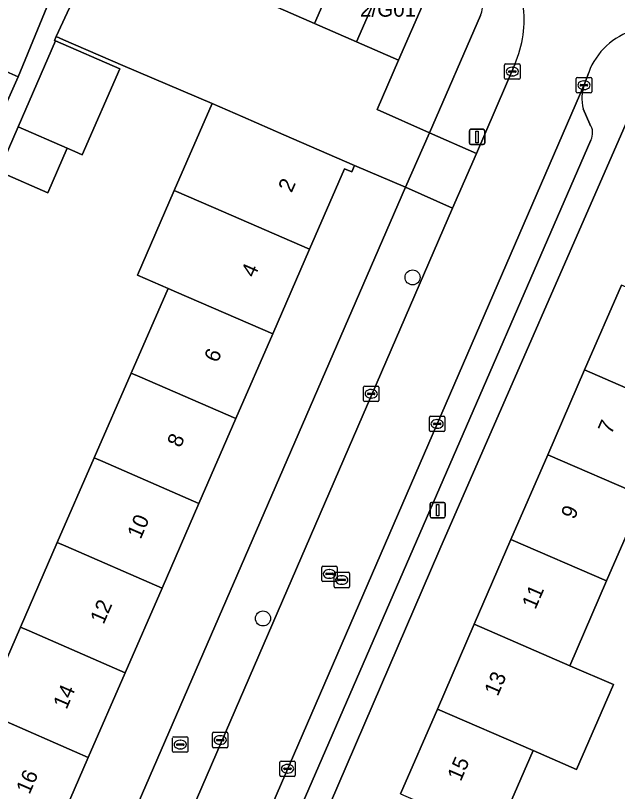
# Model space of a CAD drawing. Extents: x 162803 to 163818, y 381639 to 382475.
# Drawn here: x 163544.8 to 163583.9, y 381882.7 to 381933.1 of the extents above; entities that cross this region are included whole.
import ezdxf

# ---------------------------------------------------------------- set-up
doc = ezdxf.new("R2010")
doc.units = 0
for name, color, linetype in [('IMGEO_Boom', 7, 'Continuous'), ('IMGEO_Brandkraan', 7, 'Continuous'), ('IMGEO_Erf', 7, 'Continuous'), ('IMGEO_Kolk', 7, 'Continuous'), ('IMGEO_Lichtmast', 7, 'Continuous'), ('IMGEO_Pand', 7, 'Continuous'), ('IMGEO_Pand_nummerreeks', 7, 'Continuous'), ('IMGEO_Parkeervlak_open', 7, 'Continuous'), ('IMGEO_Rijbaan_lokaal_open', 7, 'Continuous'), ('IMGEO_Rioolput', 7, 'Continuous'), ('IMGEO_Voetpad_open', 7, 'Continuous')]:
    doc.layers.add(name, color=color, linetype=linetype)

msp = doc.modelspace()

# ---------------------------------------------------------------- linework, layer by layer
at = {"layer": 'IMGEO_Boom'}
for centre in [(163570.618, 381916.052), (163560.905, 381893.896)]:
    msp.add_circle(centre, 0.489, dxfattribs=at)
at = {"layer": 'IMGEO_Brandkraan'}
for p, q in [((163555.035, 381885.279), (163555.035, 381886.131)), ((163555.11, 381886.205), (163555.962, 381886.205)), ((163555.337, 381885.748), (163555.735, 381885.748)), ((163555.523, 381885.985), (163555.548, 381885.985)), ((163556.036, 381886.131), (163556.036, 381885.279)), ((163555.294, 381885.699), (163555.294, 381885.711)), ((163555.732, 381885.662), (163555.334, 381885.662)), ((163555.546, 381885.425), (163555.521, 381885.425)), ((163555.778, 381885.711), (163555.778, 381885.699)), ((163555.962, 381885.205), (163555.11, 381885.205))]:
    msp.add_line(p, q, dxfattribs=at)
for points in [[(163555.035, 381885.279), (163555.035, 381886.131)], [(163555.11, 381886.205), (163555.962, 381886.205)], [(163556.036, 381886.131), (163556.036, 381885.279)], [(163555.962, 381885.205), (163555.11, 381885.205)]]:
    msp.add_lwpolyline(points, dxfattribs=at)
for centre, radius, start, end in [((163555.112, 381886.129), 0.0765, 91.552, 178.448), ((163555.112, 381886.129), 0.0765, 91.552, 178.448), ((163555.334, 381885.708), 0.0403, 85.8775, 175.7526), ((163555.739, 381885.71), 0.0386, 1.7309, 96.639), ((163555.96, 381886.129), 0.0765, 1.552, 88.448), ((163555.96, 381886.129), 0.0765, 1.552, 88.448), ((163555.112, 381885.281), 0.0765, 181.552, 268.448), ((163555.112, 381885.281), 0.0765, 181.552, 268.448), ((163555.331, 381885.698), 0.0366, 178.938, 274.7102), ((163555.735, 381885.705), 0.043, 264.8664, 352.4533), ((163555.96, 381885.281), 0.0765, 271.552, 358.448), ((163555.96, 381885.281), 0.0765, 271.552, 358.448)]:
    msp.add_arc(centre, radius, start, end, dxfattribs=at)
for centre, major_axis, ratio, start_param, end_param in [((163555.522, 381885.705), (-0.387, 0.002), 0.722429, 4.712389, 7.853982), ((163555.547, 381885.705), (-0.39, 0.002), 0.717154, 1.570796, 4.712389)]:
    msp.add_ellipse(centre, major_axis=major_axis, ratio=ratio, start_param=start_param, end_param=end_param, dxfattribs=at)
at = {"layer": 'IMGEO_Erf'}
for points in [[(163541.867, 381930.47), (163545.005, 381929.09), (163549.07, 381938.986), (163546.468, 381940.112), (163547.655, 381942.854), (163548.842, 381945.597), (163551.443, 381944.471), (163552.042, 381945.837), (163541.999, 381950.184)], [(163573.712, 381936.459), (163553.533, 381945.192), (163552.997, 381943.956), (163555.726, 381942.766), (163558.454, 381941.576), (163561.183, 381940.386), (163563.911, 381939.197), (163566.64, 381938.007), (163569.369, 381936.817), (163572.097, 381935.627), (163569.711, 381930.155), (163568.317, 381926.957), (163571.713, 381925.452), (163575.039, 381933.062)], [(163542.76, 381887.831), (163545.155, 381893.332), (163547.551, 381898.832), (163549.946, 381904.334), (163552.342, 381909.835), (163554.738, 381915.336), (163552.75, 381916.193), (163555.145, 381921.694), (163557.606, 381927.346), (163551.805, 381929.805), (163547.955, 381931.483), (163547.482, 381931.689), (163547.375, 381931.437), (163547.431, 381931.412), (163551.604, 381929.595), (163549.17, 381924.007), (163548.677, 381924.222), (163548.183, 381924.437), (163546.926, 381921.549), (163543.963, 381922.839)], [(163585.404, 381928.144), (163572.398, 381898.395), (163551.036, 381848.819)], [(163569.841, 381882.497), (163572.231, 381888.008), (163574.621, 381893.516), (163577.01, 381899.026), (163579.399, 381904.535), (163581.789, 381910.044), (163584.178, 381915.552)], [(163585.612, 381901.84), (163583.223, 381896.331), (163580.833, 381890.822), (163583.662, 381889.602), (163581.272, 381884.091), (163578.444, 381885.313), (163576.054, 381879.802)]]:
    msp.add_lwpolyline(points, dxfattribs=at)
msp.add_lwpolyline([(163570.162, 381921.903), (163566.847, 381923.321), (163566.665, 381922.904), (163566.208, 381923.104), (163563.932, 381917.877), (163561.536, 381912.377), (163559.141, 381906.876), (163556.745, 381901.374), (163554.35, 381895.874), (163551.954, 381890.373), (163549.558, 381884.871), (163547.163, 381879.37), (163544.767, 381873.869), (163542.371, 381868.368), (163539.976, 381862.868), (163537.52, 381857.228), (163537.301, 381857.324), (163536.34, 381855.117), (163540.391, 381853.351)], close=True, dxfattribs=at)
msp.add_arc((163572.391, 381933.985), 2.804, 340.7772, 61.8979, dxfattribs=at)
at = {"layer": 'IMGEO_Kolk'}
for p, q in [((163576.597, 381928.996), (163576.597, 381929.848)), ((163576.672, 381929.922), (163577.524, 381929.922)), ((163577.085, 381929.702), (163577.11, 381929.702)), ((163577.598, 381929.848), (163577.598, 381928.996)), ((163576.856, 381929.416), (163576.856, 381929.428)), ((163577.294, 381929.379), (163576.896, 381929.379)), ((163576.899, 381929.465), (163577.297, 381929.465)), ((163577.108, 381929.142), (163577.083, 381929.142)), ((163577.34, 381929.428), (163577.34, 381929.416)), ((163577.524, 381928.922), (163576.672, 381928.922)), ((163581.25, 381928.112), (163581.25, 381928.964)), ((163581.325, 381929.038), (163582.177, 381929.038)), ((163581.738, 381928.818), (163581.763, 381928.818)), ((163582.251, 381928.964), (163582.251, 381928.112)), ((163581.509, 381928.532), (163581.509, 381928.544)), ((163581.947, 381928.495), (163581.549, 381928.495)), ((163581.552, 381928.581), (163581.95, 381928.581)), ((163581.761, 381928.258), (163581.736, 381928.258)), ((163581.993, 381928.544), (163581.993, 381928.532)), ((163582.177, 381928.038), (163581.325, 381928.038)), ((163567.509, 381908.988), (163568.361, 381908.988)), ((163567.434, 381908.062), (163567.434, 381908.914)), ((163567.693, 381908.482), (163567.693, 381908.494)), ((163568.131, 381908.445), (163567.733, 381908.445)), ((163567.736, 381908.531), (163568.134, 381908.531)), ((163567.922, 381908.768), (163567.947, 381908.768)), ((163568.177, 381908.494), (163568.177, 381908.482)), ((163568.435, 381908.914), (163568.435, 381908.062)), ((163568.361, 381907.988), (163567.509, 381907.988)), ((163567.945, 381908.208), (163567.92, 381908.208)), ((163571.712, 381906.107), (163571.712, 381906.959)), ((163571.787, 381907.033), (163572.639, 381907.033)), ((163572.713, 381906.959), (163572.713, 381906.107)), ((163571.971, 381906.527), (163571.971, 381906.539)), ((163572.409, 381906.49), (163572.011, 381906.49)), ((163572.014, 381906.576), (163572.412, 381906.576)), ((163572.2, 381906.813), (163572.225, 381906.813)), ((163572.455, 381906.539), (163572.455, 381906.527)), ((163572.639, 381906.033), (163571.787, 381906.033)), ((163572.223, 381906.253), (163572.198, 381906.253)), ((163557.629, 381885.574), (163557.629, 381886.426)), ((163557.704, 381886.5), (163558.556, 381886.5)), ((163558.117, 381886.28), (163558.142, 381886.28)), ((163558.63, 381886.426), (163558.63, 381885.574)), ((163557.888, 381885.994), (163557.888, 381886.006)), ((163558.326, 381885.957), (163557.928, 381885.957)), ((163557.931, 381886.043), (163558.329, 381886.043)), ((163558.372, 381886.006), (163558.372, 381885.994)), ((163558.556, 381885.5), (163557.704, 381885.5)), ((163558.14, 381885.72), (163558.115, 381885.72)), ((163562.003, 381883.707), (163562.003, 381884.559)), ((163562.078, 381884.633), (163562.93, 381884.633)), ((163562.491, 381884.413), (163562.516, 381884.413)), ((163563.004, 381884.559), (163563.004, 381883.707)), ((163562.262, 381884.127), (163562.262, 381884.139)), ((163562.7, 381884.09), (163562.302, 381884.09)), ((163562.305, 381884.176), (163562.703, 381884.176)), ((163562.514, 381883.853), (163562.489, 381883.853)), ((163562.746, 381884.139), (163562.746, 381884.127)), ((163562.93, 381883.633), (163562.078, 381883.633))]:
    msp.add_line(p, q, dxfattribs=at)
for points in [[(163576.597, 381928.996), (163576.597, 381929.848)], [(163576.672, 381929.922), (163577.524, 381929.922)], [(163577.598, 381929.848), (163577.598, 381928.996)], [(163577.524, 381928.922), (163576.672, 381928.922)], [(163581.25, 381928.112), (163581.25, 381928.964)], [(163581.325, 381929.038), (163582.177, 381929.038)], [(163582.251, 381928.964), (163582.251, 381928.112)], [(163582.177, 381928.038), (163581.325, 381928.038)], [(163567.509, 381908.988), (163568.361, 381908.988)], [(163567.434, 381908.062), (163567.434, 381908.914)], [(163568.435, 381908.914), (163568.435, 381908.062)], [(163568.361, 381907.988), (163567.509, 381907.988)], [(163571.712, 381906.107), (163571.712, 381906.959)], [(163571.787, 381907.033), (163572.639, 381907.033)], [(163572.713, 381906.959), (163572.713, 381906.107)], [(163572.639, 381906.033), (163571.787, 381906.033)], [(163557.629, 381885.574), (163557.629, 381886.426)], [(163557.704, 381886.5), (163558.556, 381886.5)], [(163558.63, 381886.426), (163558.63, 381885.574)], [(163558.556, 381885.5), (163557.704, 381885.5)], [(163562.003, 381883.707), (163562.003, 381884.559)], [(163562.078, 381884.633), (163562.93, 381884.633)], [(163563.004, 381884.559), (163563.004, 381883.707)], [(163562.93, 381883.633), (163562.078, 381883.633)]]:
    msp.add_lwpolyline(points, dxfattribs=at)
for centre, radius, start, end in [((163576.674, 381929.846), 0.0765, 91.552, 178.448), ((163576.674, 381929.846), 0.0765, 91.552, 178.448), ((163577.522, 381929.846), 0.0765, 1.552, 88.448), ((163577.522, 381929.846), 0.0765, 1.552, 88.448), ((163576.896, 381929.425), 0.0403, 85.8775, 175.7526), ((163576.893, 381929.415), 0.0366, 178.938, 274.7102), ((163577.297, 381929.422), 0.043, 264.8664, 352.4533), ((163577.301, 381929.427), 0.0386, 1.7309, 96.639), ((163576.674, 381928.998), 0.0765, 181.552, 268.448), ((163576.674, 381928.998), 0.0765, 181.552, 268.448), ((163577.522, 381928.998), 0.0765, 271.552, 358.448), ((163577.522, 381928.998), 0.0765, 271.552, 358.448), ((163581.327, 381928.962), 0.0765, 91.552, 178.448), ((163581.327, 381928.962), 0.0765, 91.552, 178.448), ((163582.175, 381928.962), 0.0765, 1.552, 88.448), ((163582.175, 381928.962), 0.0765, 1.552, 88.448), ((163581.327, 381928.114), 0.0765, 181.552, 268.448), ((163581.327, 381928.114), 0.0765, 181.552, 268.448), ((163581.549, 381928.541), 0.0403, 85.8775, 175.7526), ((163581.546, 381928.531), 0.0366, 178.938, 274.7102), ((163581.95, 381928.538), 0.043, 264.8664, 352.4533), ((163581.954, 381928.543), 0.0386, 1.7309, 96.639), ((163582.175, 381928.114), 0.0765, 271.552, 358.448), ((163582.175, 381928.114), 0.0765, 271.552, 358.448), ((163567.511, 381908.912), 0.0765, 91.552, 178.448), ((163567.511, 381908.912), 0.0765, 91.552, 178.448), ((163568.359, 381908.912), 0.0765, 1.552, 88.448), ((163568.359, 381908.912), 0.0765, 1.552, 88.448), ((163567.733, 381908.491), 0.0403, 85.8775, 175.7526), ((163567.73, 381908.481), 0.0366, 178.938, 274.7102), ((163568.134, 381908.488), 0.043, 264.8664, 352.4533), ((163568.138, 381908.493), 0.0386, 1.7309, 96.639), ((163567.511, 381908.064), 0.0765, 181.552, 268.448), ((163567.511, 381908.064), 0.0765, 181.552, 268.448), ((163568.359, 381908.064), 0.0765, 271.552, 358.448), ((163568.359, 381908.064), 0.0765, 271.552, 358.448), ((163571.789, 381906.957), 0.0765, 91.552, 178.448), ((163571.789, 381906.957), 0.0765, 91.552, 178.448), ((163572.637, 381906.957), 0.0765, 1.552, 88.448), ((163572.637, 381906.957), 0.0765, 1.552, 88.448), ((163572.011, 381906.536), 0.0403, 85.8775, 175.7526), ((163572.008, 381906.526), 0.0366, 178.938, 274.7102), ((163572.412, 381906.533), 0.043, 264.8664, 352.4533), ((163572.416, 381906.538), 0.0386, 1.7309, 96.639), ((163571.789, 381906.109), 0.0765, 181.552, 268.448), ((163571.789, 381906.109), 0.0765, 181.552, 268.448), ((163572.637, 381906.109), 0.0765, 271.552, 358.448), ((163572.637, 381906.109), 0.0765, 271.552, 358.448), ((163557.706, 381886.424), 0.0765, 91.552, 178.448), ((163557.706, 381886.424), 0.0765, 91.552, 178.448), ((163558.554, 381886.424), 0.0765, 1.552, 88.448), ((163558.554, 381886.424), 0.0765, 1.552, 88.448), ((163557.928, 381886.003), 0.0403, 85.8775, 175.7526), ((163557.925, 381885.993), 0.0366, 178.938, 274.7102), ((163558.329, 381886), 0.043, 264.8664, 352.4533), ((163558.333, 381886.005), 0.0386, 1.7309, 96.639), ((163557.706, 381885.576), 0.0765, 181.552, 268.448), ((163557.706, 381885.576), 0.0765, 181.552, 268.448), ((163558.554, 381885.576), 0.0765, 271.552, 358.448), ((163558.554, 381885.576), 0.0765, 271.552, 358.448), ((163562.08, 381884.557), 0.0765, 91.552, 178.448), ((163562.08, 381884.557), 0.0765, 91.552, 178.448), ((163562.928, 381884.557), 0.0765, 1.552, 88.448), ((163562.928, 381884.557), 0.0765, 1.552, 88.448), ((163562.302, 381884.136), 0.0403, 85.8775, 175.7526), ((163562.299, 381884.126), 0.0366, 178.938, 274.7102), ((163562.703, 381884.133), 0.043, 264.8664, 352.4533), ((163562.707, 381884.138), 0.0386, 1.7309, 96.639), ((163562.08, 381883.709), 0.0765, 181.552, 268.448), ((163562.08, 381883.709), 0.0765, 181.552, 268.448), ((163562.928, 381883.709), 0.0765, 271.552, 358.448), ((163562.928, 381883.709), 0.0765, 271.552, 358.448)]:
    msp.add_arc(centre, radius, start, end, dxfattribs=at)
for centre, major_axis, ratio, start_param, end_param in [((163577.084, 381929.422), (-0.387, 0.002), 0.722429, 4.712389, 7.853982), ((163577.109, 381929.422), (-0.39, 0.002), 0.717154, 1.570796, 4.712389), ((163581.737, 381928.538), (-0.387, 0.002), 0.722429, 4.712389, 7.853982), ((163581.762, 381928.538), (-0.39, 0.002), 0.717154, 1.570796, 4.712389), ((163567.921, 381908.488), (-0.387, 0.002), 0.722429, 4.712389, 7.853982), ((163567.946, 381908.488), (-0.39, 0.002), 0.717154, 1.570796, 4.712389), ((163572.199, 381906.533), (-0.387, 0.002), 0.722429, 4.712389, 7.853982), ((163572.224, 381906.533), (-0.39, 0.002), 0.717154, 1.570796, 4.712389), ((163558.116, 381886), (-0.387, 0.002), 0.722429, 4.712389, 7.853982), ((163558.141, 381886), (-0.39, 0.002), 0.717154, 1.570796, 4.712389), ((163562.49, 381884.133), (-0.387, 0.002), 0.722429, 4.712389, 7.853982), ((163562.515, 381884.133), (-0.39, 0.002), 0.717154, 1.570796, 4.712389)]:
    msp.add_ellipse(centre, major_axis=major_axis, ratio=ratio, start_param=start_param, end_param=end_param, dxfattribs=at)
at = {"layer": 'IMGEO_Lichtmast'}
for p, q in [((163574.312, 381924.776), (163574.312, 381925.576)), ((163574.312, 381925.576), (163574.312, 381924.776)), ((163574.412, 381925.676), (163575.202, 381925.676)), ((163575.202, 381925.676), (163574.412, 381925.676)), ((163575.302, 381925.576), (163575.302, 381924.776)), ((163575.302, 381924.776), (163575.302, 381925.576)), ((163575.202, 381924.676), (163574.412, 381924.676)), ((163574.412, 381924.676), (163575.202, 381924.676)), ((163571.855, 381901.432), (163572.645, 381901.432)), ((163572.645, 381901.432), (163571.855, 381901.432)), ((163571.755, 381900.532), (163571.755, 381901.332)), ((163571.755, 381901.332), (163571.755, 381900.532)), ((163572.745, 381901.332), (163572.745, 381900.532)), ((163572.745, 381900.532), (163572.745, 381901.332)), ((163572.645, 381900.432), (163571.855, 381900.432)), ((163571.855, 381900.432), (163572.645, 381900.432))]:
    msp.add_line(p, q, dxfattribs=at)
for points in [[(163574.732, 381925.551), (163574.882, 381925.551), (163574.882, 381924.801), (163574.732, 381924.801), (163574.732, 381925.551)], [(163572.175, 381901.307), (163572.325, 381901.307), (163572.325, 381900.557), (163572.175, 381900.557), (163572.175, 381901.307)]]:
    msp.add_lwpolyline(points, dxfattribs=at)
for centre, start, end in [((163574.412, 381925.576), 90, 180), ((163574.412, 381925.576), 90, 180), ((163575.202, 381925.576), 0, 90), ((163575.202, 381925.576), 360, 90), ((163574.412, 381924.776), 180, 270), ((163574.412, 381924.776), 180, 270), ((163575.202, 381924.776), 270, 0), ((163575.202, 381924.776), 270, 0), ((163571.855, 381901.332), 90, 180), ((163571.855, 381901.332), 90, 180), ((163572.645, 381901.332), 0, 90), ((163572.645, 381901.332), 360, 90), ((163571.855, 381900.532), 180, 270), ((163571.855, 381900.532), 180, 270), ((163572.645, 381900.532), 270, 0), ((163572.645, 381900.532), 270, 0)]:
    msp.add_arc(centre, 0.1, start, end, dxfattribs=at)
at = {"layer": 'IMGEO_Pand'}
for points in [[(163566.64, 381938.007), (163563.911, 381939.197), (163561.525, 381933.725), (163564.254, 381932.535)], [(163566.64, 381938.007), (163564.254, 381932.535), (163566.983, 381931.345), (163569.369, 381936.817)], [(163569.369, 381936.817), (163566.983, 381931.345), (163569.711, 381930.155), (163572.097, 381935.627)], [(163547.431, 381931.412), (163544.998, 381925.823), (163548.183, 381924.437), (163548.677, 381924.222), (163549.17, 381924.007), (163551.604, 381929.595)], [(163543.888, 381926.55), (163545.005, 381929.09), (163541.867, 381930.47), (163540.74, 381927.908)], [(163563.932, 381917.877), (163566.208, 381923.104), (163566.665, 381922.904), (163566.847, 381923.321), (163562.263, 381925.317), (163559.591, 381926.481), (163557.606, 381927.346), (163555.145, 381921.694), (163557.692, 381920.595)], [(163548.183, 381924.437), (163544.998, 381925.823), (163543.741, 381922.936), (163543.963, 381922.839), (163546.926, 381921.549)], [(163554.738, 381915.336), (163555.296, 381915.095), (163561.536, 381912.377), (163563.932, 381917.877), (163557.692, 381920.595), (163555.145, 381921.694), (163552.75, 381916.193)], [(163593.516, 381911.502), (163590.39, 381912.858), (163587.284, 381914.205), (163584.178, 381915.552), (163581.789, 381910.044), (163588.001, 381907.349), (163591.127, 381905.993)], [(163559.141, 381906.876), (163561.536, 381912.377), (163555.296, 381915.095), (163554.738, 381915.336), (163552.342, 381909.835), (163552.9, 381909.594)], [(163588.001, 381907.349), (163581.789, 381910.044), (163579.399, 381904.535), (163585.612, 381901.84)], [(163559.141, 381906.876), (163552.9, 381909.594), (163552.342, 381909.835), (163549.946, 381904.334), (163550.504, 381904.093), (163556.745, 381901.374)], [(163577.01, 381899.026), (163583.223, 381896.331), (163585.612, 381901.84), (163579.399, 381904.535)], [(163556.745, 381901.374), (163550.504, 381904.093), (163549.946, 381904.334), (163547.551, 381898.832), (163548.108, 381898.592), (163554.35, 381895.874)], [(163577.01, 381899.026), (163574.621, 381893.516), (163580.833, 381890.822), (163583.223, 381896.331)], [(163554.35, 381895.874), (163548.108, 381898.592), (163547.551, 381898.832), (163545.155, 381893.332), (163545.712, 381893.092), (163551.954, 381890.373)], [(163542.76, 381887.831), (163543.315, 381887.591), (163549.558, 381884.871), (163551.954, 381890.373), (163545.712, 381893.092), (163545.155, 381893.332)], [(163580.833, 381890.822), (163574.621, 381893.516), (163572.231, 381888.008), (163578.444, 381885.313), (163581.272, 381884.091), (163583.662, 381889.602)], [(163540.365, 381882.331), (163547.163, 381879.37), (163549.558, 381884.871), (163543.315, 381887.591), (163542.76, 381887.831), (163539.734, 381889.148), (163537.339, 381883.649)], [(163569.841, 381882.497), (163576.054, 381879.802), (163578.444, 381885.313), (163572.231, 381888.008)]]:
    msp.add_lwpolyline(points, close=True, dxfattribs=at)
at = {"layer": 'IMGEO_Parkeervlak_open'}
for points in [[(163581.808, 381928.673), (163538.377, 381828.474)], [(163582.131, 381926.012), (163581.689, 381926.991)], [(163541.147, 381830.496), (163547.078, 381844.146), (163548.887, 381848.309), (163582.192, 381924.958)]]:
    msp.add_lwpolyline(points, dxfattribs=at)
for centre, radius, start, end in [((163584.458, 381927.64), 2.845, 158.7119, 193.1943), ((163581.314, 381925.436), 1, 331.4325, 35.1921)]:
    msp.add_arc(centre, radius, start, end, dxfattribs=at)
at = {"layer": 'IMGEO_Rijbaan_lokaal_open'}
for points in [[(163566.983, 381931.345), (163564.254, 381932.535), (163561.525, 381933.725), (163558.797, 381934.914), (163556.068, 381936.104), (163553.34, 381937.294), (163550.611, 381938.484), (163547.482, 381931.689), (163547.955, 381931.483), (163551.805, 381929.805), (163557.606, 381927.346), (163559.591, 381926.481), (163562.263, 381925.317), (163566.847, 381923.321), (163570.162, 381921.903), (163571.713, 381925.452), (163568.317, 381926.957), (163569.711, 381930.155)], [(163574.771, 381924.097), (163571.713, 381925.452), (163570.162, 381921.903), (163573.219, 381920.549)]]:
    msp.add_lwpolyline(points, close=True, dxfattribs=at)
for points in [[(163577.261, 381929.881), (163574.771, 381924.097), (163573.219, 381920.549), (163532.675, 381826.917)], [(163581.808, 381928.673), (163582.056, 381929.366)], [(163537.262, 381825.902), (163538.377, 381828.474), (163581.808, 381928.673)]]:
    msp.add_lwpolyline(points, dxfattribs=at)
for centre, radius, start, end in [((163570.384, 381932.827), 7.481, 336.8132, 7.3988), ((163586.253, 381927.8), 4.48, 106.0192, 159.5409)]:
    msp.add_arc(centre, radius, start, end, dxfattribs=at)
at = {"layer": 'IMGEO_Rioolput'}
for p, q in [((163564.718, 381896.361), (163564.718, 381897.213)), ((163564.793, 381897.287), (163565.645, 381897.287)), ((163565.206, 381897.067), (163565.231, 381897.067)), ((163565.593, 381896.895), (163566.445, 381896.895)), ((163565.719, 381897.213), (163565.719, 381896.361)), ((163564.977, 381896.781), (163564.977, 381896.793)), ((163565.415, 381896.744), (163565.017, 381896.744)), ((163565.02, 381896.83), (163565.418, 381896.83)), ((163565.229, 381896.507), (163565.204, 381896.507)), ((163565.461, 381896.793), (163565.461, 381896.781)), ((163565.518, 381895.969), (163565.518, 381896.821)), ((163565.777, 381896.389), (163565.777, 381896.401)), ((163566.215, 381896.352), (163565.817, 381896.352)), ((163565.82, 381896.438), (163566.218, 381896.438)), ((163566.006, 381896.675), (163566.031, 381896.675)), ((163566.261, 381896.401), (163566.261, 381896.389)), ((163566.519, 381896.821), (163566.519, 381895.969)), ((163565.645, 381896.287), (163564.793, 381896.287)), ((163566.445, 381895.895), (163565.593, 381895.895)), ((163566.029, 381896.115), (163566.004, 381896.115))]:
    msp.add_line(p, q, dxfattribs=at)
for points in [[(163564.718, 381896.361), (163564.718, 381897.213)], [(163564.793, 381897.287), (163565.645, 381897.287)], [(163565.593, 381896.895), (163566.445, 381896.895)], [(163565.719, 381897.213), (163565.719, 381896.361)], [(163565.518, 381895.969), (163565.518, 381896.821)], [(163566.519, 381896.821), (163566.519, 381895.969)], [(163565.645, 381896.287), (163564.793, 381896.287)], [(163566.445, 381895.895), (163565.593, 381895.895)]]:
    msp.add_lwpolyline(points, dxfattribs=at)
for centre, radius, start, end in [((163564.795, 381897.211), 0.0765, 91.552, 178.448), ((163564.795, 381897.211), 0.0765, 91.552, 178.448), ((163565.595, 381896.819), 0.0765, 91.552, 178.448), ((163565.595, 381896.819), 0.0765, 91.552, 178.448), ((163565.643, 381897.211), 0.0765, 1.552, 88.448), ((163565.643, 381897.211), 0.0765, 1.552, 88.448), ((163566.443, 381896.819), 0.0765, 1.552, 88.448), ((163566.443, 381896.819), 0.0765, 1.552, 88.448), ((163564.795, 381896.363), 0.0765, 181.552, 268.448), ((163564.795, 381896.363), 0.0765, 181.552, 268.448), ((163565.017, 381896.79), 0.0403, 85.8775, 175.7526), ((163565.014, 381896.78), 0.0366, 178.938, 274.7102), ((163565.418, 381896.787), 0.043, 264.8664, 352.4533), ((163565.422, 381896.792), 0.0386, 1.7309, 96.639), ((163565.643, 381896.363), 0.0765, 271.552, 358.448), ((163565.643, 381896.363), 0.0765, 271.552, 358.448), ((163565.817, 381896.398), 0.0403, 85.8775, 175.7526), ((163565.814, 381896.388), 0.0366, 178.938, 274.7102), ((163566.218, 381896.395), 0.043, 264.8664, 352.4533), ((163566.222, 381896.4), 0.0386, 1.7309, 96.639), ((163565.595, 381895.971), 0.0765, 181.552, 268.448), ((163565.595, 381895.971), 0.0765, 181.552, 268.448), ((163566.443, 381895.971), 0.0765, 271.552, 358.448), ((163566.443, 381895.971), 0.0765, 271.552, 358.448)]:
    msp.add_arc(centre, radius, start, end, dxfattribs=at)
for centre, major_axis, ratio, start_param, end_param in [((163565.205, 381896.787), (-0.387, 0.002), 0.722429, 4.712389, 7.853982), ((163565.23, 381896.787), (-0.39, 0.002), 0.717154, 1.570796, 4.712389), ((163566.005, 381896.395), (-0.387, 0.002), 0.722429, 4.712389, 7.853982), ((163566.03, 381896.395), (-0.39, 0.002), 0.717154, 1.570796, 4.712389)]:
    msp.add_ellipse(centre, major_axis=major_axis, ratio=ratio, start_param=start_param, end_param=end_param, dxfattribs=at)
at = {"layer": 'IMGEO_Voetpad_open'}
for points in [[(163543.741, 381922.936), (163544.998, 381925.823), (163547.431, 381931.412), (163547.375, 381931.437), (163547.482, 381931.689), (163550.611, 381938.484), (163552.997, 381943.956), (163553.533, 381945.192), (163552.042, 381945.837), (163551.443, 381944.471), (163550.257, 381941.729), (163549.07, 381938.986), (163545.005, 381929.09), (163543.888, 381926.55)], [(163575.039, 381933.062), (163571.713, 381925.452), (163574.771, 381924.097), (163577.261, 381929.881)], [(163582.056, 381929.366), (163581.808, 381928.673)], [(163582.192, 381924.958), (163548.887, 381848.309), (163550.512, 381847.603), (163551.036, 381848.819), (163572.398, 381898.395), (163585.404, 381928.144)], [(163581.689, 381926.991), (163582.131, 381926.012)], [(163573.219, 381920.549), (163570.162, 381921.903), (163540.391, 381853.351), (163539.888, 381852.193), (163530.575, 381830.749)], [(163528.897, 381829.143), (163532.675, 381826.917), (163573.219, 381920.549)]]:
    msp.add_lwpolyline(points, dxfattribs=at)
for centre, radius, start, end in [((163572.391, 381933.985), 2.804, 340.7772, 61.8979), ((163570.384, 381932.827), 7.481, 336.8132, 7.3988), ((163586.253, 381927.8), 4.48, 106.0192, 159.5409), ((163584.458, 381927.64), 2.845, 158.7119, 193.1943), ((163581.314, 381925.436), 1, 331.4325, 35.1921)]:
    msp.add_arc(centre, radius, start, end, dxfattribs=at)

# ---------------------------------------------------------------- texts
at = {"layer": 'IMGEO_Pand_nummerreeks'}
msp.add_text('2/G01', height=1, dxfattribs=at).set_placement((163567.206, 381932.986))
for s, rotation, p in [('2', 66.4676, (163562.765, 381921.51)), ('4', 66.4676, (163560.36, 381915.988)), ('6', 66.4676, (163557.954, 381910.463)), ('7', 66.553, (163583.528, 381905.812)), ('8', 66.4676, (163555.55, 381904.943)), ('9', 66.553, (163581.129, 381900.28)), ('10', 66.4676, (163552.96, 381898.996)), ('11', 66.553, (163578.592, 381894.43)), ('12', 66.4676, (163550.553, 381893.466)), ('13', 66.553, (163576.147, 381888.794)), ('14', 66.4676, (163548.148, 381887.944)), ('15', 66.553, (163573.748, 381883.263)), ('16', 66.4676, (163545.742, 381882.419))]:
    msp.add_text(s, height=1, rotation=rotation, dxfattribs=at).set_placement(p)

doc.saveas('drawing.dxf')
